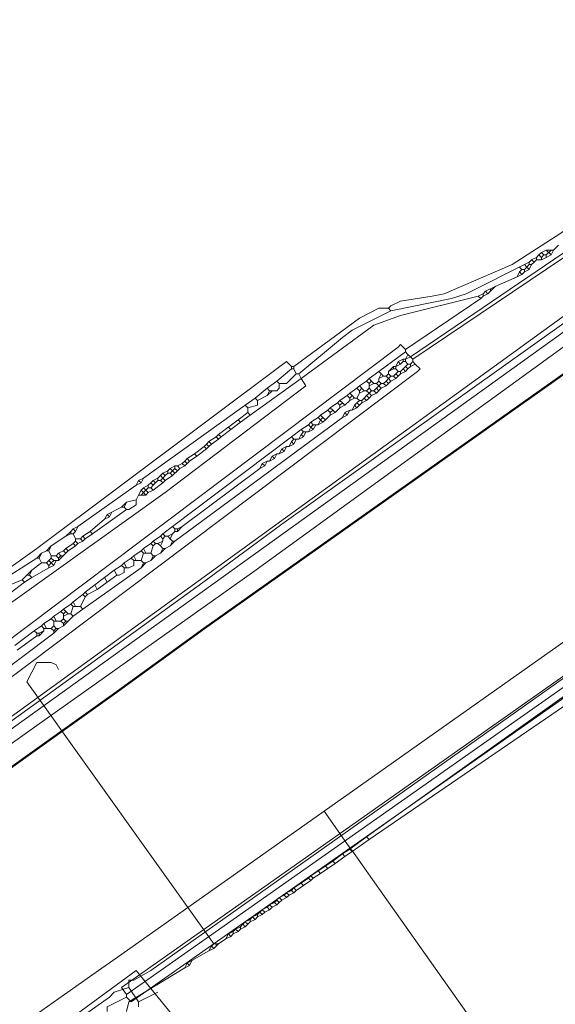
# Model space of a CAD drawing. Header units: metres. Extents: x 92810 to 93633, y 464687 to 465459.
# Tile 260 of 325: x 93330 to 93346, y 465272 to 465301. Entities that reach past the tile are written whole.
import ezdxf

# ---------------------------------------------------------------- set-up
doc = ezdxf.new("R2010")
doc.units = ezdxf.units.M
for name, color, linetype, lineweight, transparency in [('B-OI-KL-DATA_KPN-G', 90, 'SI_B_DATA_KPN', 18, 0.4), ('B-OI-KL-DATA_LIANDER-G', 90, 'SI_B_DATA_LIANDER', 18, 0.4), ('B-OI-KL-DATA_ZIGGO BV-G', 90, 'SI_B_DATA_ZIGGO', 18, 0.4), ('B-OI-KL-ET_HS_LIANDER-G', 10, 'SI_B_ET_HS_LIANDON', 18, 0.4), ('B-OI-KL-ET_LS_LIANDER-G', 190, 'SI_B_ET_LS_LIANDER', 18, 0.4), ('B-OI-KL-GAS_HD_LIANDER-G', 30, 'SI_B_GAS_HD_LIANDER', 18, 0.4), ('B-OI-KL-GAS_LD_LIANDER-G', 30, 'SI_B_GAS_LD_LIANDER', 18, 0.4), ('B-WE-KL-WATER-G', 170, 'KL-WATER-N', 18, 0.4)]:
    doc.layers.add(name, color=color, linetype=linetype, lineweight=lineweight, transparency=transparency)
doc.styles.get("Standard").update_dxf_attribs({"font": 'isocp.shx'})
doc.linetypes.add('KL-WATER-N', pattern='A,7,-0.5,[168,NLCS.SHX,S=0.75,R=0,X=0.75,Y=0],-2', length=9.5)
doc.linetypes.add('SI_B_DATA_KPN', pattern='A,5,-2,["KPN",Standard,S=1.5,R=0,X=-0.51,Y=-0.75],-8', length=15)
doc.linetypes.add('SI_B_DATA_LIANDER', pattern='A,5,-2,["LI-DATA",Standard,S=1.5,R=0,X=-0.51,Y=-0.75],-11', length=18)
doc.linetypes.add('SI_B_DATA_ZIGGO', pattern='A,5,-2,["ZIGGO",Standard,S=1.5,R=0,X=-0.51,Y=-0.75],-9', length=16)
doc.linetypes.add('SI_B_ET_HS_LIANDON', pattern='A,5,-2,["LI-HS",Standard,S=1.5,R=0,X=-0.51,Y=-0.75],-10', length=17)
doc.linetypes.add('SI_B_ET_LS_LIANDER', pattern='A,5,-2,["LI-LS",Standard,S=1.5,R=0,X=-0.51,Y=-0.75],-10', length=17)
doc.linetypes.add('SI_B_GAS_HD_LIANDER', pattern='A,5,-2,["LI-G-HD",Standard,S=1.5,R=0,X=-0.51,Y=-0.75],-11', length=18)
doc.linetypes.add('SI_B_GAS_LD_LIANDER', pattern='A,5,-2,["LI-G-LD",Standard,S=1.5,R=0,X=-0.51,Y=-0.75],-11', length=18)

msp = doc.modelspace()

# ---------------------------------------------------------------- linework, layer by layer
at = {"layer": 'B-OI-KL-DATA_KPN-G', "flags": 128}
for points in [[(93347.536, 465281.893), (93347.536, 465282.107), (93347.464, 465282.179), (93333.179, 465272.107), (93333.321, 465271.893)], [(93347.536, 465281.893), (93333.321, 465271.893)], [(93347.679, 465281.893), (93347.75, 465281.75), (93347.679, 465281.679), (93333.464, 465271.679), (93333.321, 465271.821)], [(93333.321, 465271.821), (93332.75, 465271.536), (93332.75, 465271.393)], [(93333.321, 465271.893), (93333.321, 465271.821)]]:
    msp.add_lwpolyline(points, dxfattribs=at)
at = {"layer": 'B-OI-KL-DATA_LIANDER-G', "flags": 128}
msp.add_lwpolyline([(93407.607, 465323.036), (93406.893, 465322.893), (93395.607, 465314.393), (93395.321, 465314.25), (93394.75, 465314.321), (93388.607, 465321.179), (93388.179, 465321.393), (93387.321, 465321.25), (93371.036, 465309.393), (93337.893, 465285.75), (93335.679, 465284.107), (93317.607, 465271.036), (93295.536, 465255.607), (93293.179, 465253.893), (93226.607, 465206.679), (93214.393, 465197.036), (93212.964, 465196.393), (93205.679, 465194.607), (93203.821, 465194.607), (93203.536, 465194.536), (93201.679, 465194.036), (93200.107, 465194.036), (93199.679, 465194.107), (93186.179, 465195.893), (93186.036, 465195.964), (93185.393, 465196.393), (93185.179, 465196.464), (93184.679, 465196.607), (93179.893, 465202.964), (93175.536, 465204.321), (93155.536, 465230.607), (93155.536, 465230.893), (93155.25, 465231.036), (93153.821, 465233.107), (93153.679, 465233.107), (93153.464, 465233.679), (93153.393, 465233.679), (93132.821, 465261.75), (93132.607, 465261.821), (93132.536, 465262.321), (93132.179, 465262.536), (93126.321, 465270.75), (93126.107, 465270.964), (93125.179, 465271.464), (93123.25, 465274.179), (93123.25, 465274.321), (93123.321, 465274.893), (93123.25, 465274.964), (93115.964, 465285.679)], dxfattribs=at)
at = {"layer": 'B-OI-KL-DATA_ZIGGO BV-G', "flags": 128}
msp.add_lwpolyline([(93335.525, 465263.558), (93338.832, 465266.194), (93333.609, 465272.599), (93318.03, 465261.189)], dxfattribs=at)
at = {"layer": 'B-OI-KL-ET_HS_LIANDER-G'}
for p, q in [((93345.821, 465293.821), (93345.679, 465293.679)), ((93344.179, 465292.75), (93343.893, 465292.607)), ((93344.179, 465292.75), (93343.964, 465292.536)), ((93341.321, 465290.25), (93341.179, 465290.107)), ((93340.464, 465289.893), (93340.464, 465289.75)), ((93340.821, 465289.893), (93340.679, 465289.75)), ((93340.821, 465289.75), (93340.679, 465289.607)), ((93336.607, 465288.821), (93336.036, 465288.393)), ((93334.821, 465287.321), (93334.679, 465287.179)), ((93333.179, 465286.25), (93332.75, 465286.036)), ((93331.536, 465284.893), (93331.321, 465284.679)), ((93330.536, 465284.393), (93330.25, 465284.107)), ((93331.464, 465283.107), (93331.464, 465282.964))]:
    msp.add_line(p, q, dxfattribs=at)
at = {"layer": 'B-OI-KL-ET_HS_LIANDER-G', "flags": 128}
for points in [[(93355.536, 465299.893), (93341.75, 465290.607)], [(93355.821, 465297.964), (93337.036, 465284.321), (93330.679, 465279.821), (93300.536, 465258.321), (93289.75, 465250.75), (93227.607, 465206.75), (93226.393, 465205.821), (93214.821, 465196.821), (93213.536, 465195.75), (93203.321, 465187.179), (93203.179, 465187.321), (93203.107, 465187.25), (93202.75, 465187.036)], [(93351.321, 465297.679), (93351.321, 465297.179), (93351.25, 465297.179), (93341.679, 465290.679)], [(93350.25, 465297.179), (93349.607, 465296.893), (93348.464, 465296.107), (93346.107, 465294.321), (93344.679, 465293.393), (93342.679, 465292.536), (93342.321, 465292.464), (93341.393, 465292.321), (93341.107, 465292.179), (93341.036, 465292.107)], [(93345.536, 465293.75), (93345.464, 465293.679)], [(93345.679, 465293.821), (93345.536, 465293.75)], [(93345.536, 465293.75), (93345.607, 465293.679)], [(93345.679, 465293.821), (93345.893, 465293.821)], [(93345.679, 465293.821), (93345.821, 465293.679)], [(93345.893, 465293.821), (93345.821, 465293.679)], [(93346.036, 465293.964), (93345.893, 465293.821)], [(93345.179, 465293.464), (93343.321, 465292.536), (93342.893, 465292.393), (93341.107, 465292.036)], [(93345.25, 465293.536), (93345.179, 465293.464)], [(93345.179, 465293.464), (93345.179, 465293.393)], [(93345.393, 465293.607), (93345.25, 465293.536)], [(93345.25, 465293.536), (93345.321, 465293.464)], [(93345.321, 465293.464), (93345.25, 465293.393)], [(93345.393, 465293.536), (93345.321, 465293.464)], [(93345.464, 465293.679), (93345.393, 465293.607)], [(93345.393, 465293.607), (93345.393, 465293.536)], [(93345.393, 465293.536), (93345.536, 465293.536)], [(93345.464, 465293.679), (93345.536, 465293.607)], [(93345.607, 465293.679), (93345.536, 465293.607)], [(93345.536, 465293.607), (93345.536, 465293.536)], [(93345.679, 465293.607), (93345.536, 465293.536)], [(93345.607, 465293.679), (93345.679, 465293.679)], [(93345.679, 465293.679), (93345.679, 465293.607)], [(93345.821, 465293.679), (93345.679, 465293.607)], [(93344.893, 465293.179), (93344.821, 465293.036)], [(93344.893, 465293.321), (93344.964, 465293.25)], [(93344.964, 465293.25), (93344.893, 465293.179)], [(93344.893, 465293.179), (93344.964, 465293.107)], [(93344.964, 465293.25), (93345.036, 465293.25)], [(93345.036, 465293.179), (93344.964, 465293.107)], [(93345.036, 465293.393), (93345.107, 465293.321)], [(93345.107, 465293.321), (93345.036, 465293.25)], [(93345.036, 465293.25), (93345.036, 465293.179)], [(93345.179, 465293.25), (93345.036, 465293.179)], [(93345.179, 465293.393), (93345.107, 465293.321)], [(93345.107, 465293.321), (93345.179, 465293.25)], [(93345.179, 465293.393), (93345.25, 465293.393)], [(93345.25, 465293.393), (93345.179, 465293.25)], [(93344.821, 465293.036), (93344.179, 465292.75)], [(93344.964, 465293.107), (93344.821, 465293.036)], [(93343.821, 465292.536), (93343.679, 465292.464)], [(93343.893, 465292.607), (93343.821, 465292.536)], [(93343.821, 465292.536), (93343.821, 465292.464)], [(93343.964, 465292.536), (93343.821, 465292.464)], [(93343.893, 465292.607), (93343.964, 465292.536)], [(93344.036, 465292.679), (93344.036, 465292.607)], [(93343.679, 465292.464), (93341.393, 465291.893), (93340.607, 465291.607), (93338.464, 465290.036)], [(93343.75, 465292.393), (93341.536, 465290.893)], [(93343.679, 465292.464), (93343.75, 465292.393)], [(93343.821, 465292.464), (93343.75, 465292.393)], [(93341.036, 465292.107), (93340.75, 465292.107), (93340.179, 465291.821), (93338.25, 465290.393)], [(93341.107, 465292.036), (93339.964, 465291.464), (93339.679, 465291.25), (93338.393, 465290.179)], [(93341.036, 465292.107), (93341.107, 465292.036)], [(93341.536, 465290.893), (93341.393, 465291.036), (93341.321, 465290.964), (93323.679, 465277.679), (93322.393, 465276.821), (93320.821, 465276.036), (93320.179, 465275.821), (93317.393, 465274.821)], [(93341.536, 465290.821), (93340.75, 465290.25)], [(93341.536, 465290.893), (93341.536, 465290.821)], [(93341.536, 465290.821), (93341.607, 465290.75)], [(93338.179, 465290.393), (93338.036, 465290.536), (93330.679, 465285.036), (93326.179, 465281.821), (93320.464, 465277.964), (93315.107, 465274.536), (93313.821, 465273.75), (93311.821, 465272.75), (93310.536, 465272.179), (93308.393, 465271.464), (93306.036, 465270.893), (93304.75, 465270.679), (93300.393, 465270.321), (93293.321, 465270.25), (93291.821, 465270.321), (93288.179, 465270.536), (93286.964, 465270.679), (93283.25, 465271.107), (93281.536, 465271.393), (93273.464, 465272.964)], [(93341.321, 465290.536), (93341.25, 465290.393)], [(93341.464, 465290.607), (93341.321, 465290.536)], [(93341.321, 465290.536), (93341.393, 465290.464)], [(93341.464, 465290.536), (93341.393, 465290.464)], [(93341.464, 465290.607), (93341.536, 465290.607)], [(93341.464, 465290.607), (93341.464, 465290.536)], [(93341.464, 465290.536), (93341.536, 465290.536)], [(93341.607, 465290.75), (93341.536, 465290.607)], [(93341.679, 465290.679), (93341.536, 465290.607)], [(93341.536, 465290.607), (93341.536, 465290.536)], [(93341.536, 465290.536), (93341.607, 465290.464)], [(93341.607, 465290.75), (93341.679, 465290.679)], [(93341.679, 465290.679), (93341.75, 465290.607)], [(93341.75, 465290.536), (93341.679, 465290.464)], [(93341.75, 465290.607), (93341.75, 465290.536)], [(93341.75, 465290.536), (93341.821, 465290.464)], [(93341.821, 465290.464), (93341.964, 465290.321), (93341.893, 465290.25), (93323.679, 465276.536), (93323.179, 465276.25), (93321.893, 465275.536), (93321.179, 465275.25), (93317.75, 465273.964), (93314.607, 465272.607), (93311.821, 465271.25), (93309.75, 465270.107), (93307.25, 465268.607), (93305.821, 465267.893), (93303.036, 465266.536), (93302.25, 465266.25), (93299.536, 465265.464)], [(93338.179, 465290.321), (93337.75, 465289.964)], [(93338.179, 465290.393), (93338.25, 465290.393)], [(93338.179, 465290.393), (93338.179, 465290.321)], [(93338.179, 465290.321), (93338.25, 465290.321)], [(93338.25, 465290.393), (93338.25, 465290.321)], [(93338.25, 465290.321), (93338.321, 465290.179)], [(93340.75, 465290.25), (93340.464, 465290.036)], [(93340.75, 465290.25), (93340.821, 465290.179)], [(93341.179, 465290.393), (93341.036, 465290.25)], [(93341.179, 465290.321), (93341.036, 465290.25)], [(93341.036, 465290.25), (93341.036, 465290.179)], [(93341.179, 465290.393), (93341.25, 465290.393)], [(93341.179, 465290.393), (93341.179, 465290.321)], [(93341.179, 465290.321), (93341.25, 465290.321)], [(93341.393, 465290.464), (93341.25, 465290.393)], [(93341.25, 465290.393), (93341.25, 465290.321)], [(93341.25, 465290.321), (93341.321, 465290.25)], [(93341.321, 465290.25), (93341.393, 465290.25)], [(93341.464, 465290.321), (93341.393, 465290.25)], [(93341.393, 465290.25), (93341.393, 465290.179)], [(93341.536, 465290.25), (93341.393, 465290.179)], [(93341.536, 465290.393), (93341.464, 465290.321)], [(93341.464, 465290.321), (93341.536, 465290.25)], [(93341.607, 465290.464), (93341.536, 465290.393)], [(93341.536, 465290.393), (93341.607, 465290.321)], [(93341.607, 465290.321), (93341.536, 465290.25)], [(93341.607, 465290.464), (93341.679, 465290.464)], [(93341.679, 465290.393), (93341.607, 465290.321)], [(93341.679, 465290.464), (93341.679, 465290.393)], [(93341.821, 465290.464), (93341.679, 465290.393)], [(93338.464, 465290.036), (93338.607, 465289.821), (93334.464, 465286.679), (93328.964, 465282.75), (93323.536, 465278.964), (93318.964, 465275.964), (93317.393, 465274.893)], [(93338.464, 465290.036), (93336.964, 465288.964)], [(93337.75, 465289.964), (93337.464, 465289.75)], [(93337.75, 465289.964), (93337.821, 465289.893)], [(93338.321, 465290.179), (93338.036, 465289.893), (93337.821, 465289.893)], [(93338.321, 465290.179), (93338.393, 465290.179)], [(93338.393, 465290.179), (93338.464, 465290.036)], [(93340.393, 465289.964), (93340.179, 465289.821)], [(93340.464, 465290.036), (93340.393, 465289.964)], [(93340.393, 465289.964), (93340.464, 465289.893)], [(93340.464, 465290.036), (93340.536, 465289.964)], [(93340.536, 465289.964), (93340.464, 465289.893)], [(93340.536, 465289.964), (93340.607, 465289.893)], [(93340.75, 465289.964), (93340.679, 465289.893)], [(93340.821, 465290.179), (93340.75, 465290.036)], [(93340.893, 465290.107), (93340.75, 465290.036)], [(93340.75, 465290.036), (93340.75, 465289.964)], [(93340.75, 465289.964), (93340.821, 465289.893)], [(93340.821, 465290.179), (93340.893, 465290.107)], [(93340.893, 465290.107), (93340.964, 465290.107)], [(93340.964, 465289.964), (93340.893, 465289.893)], [(93341.036, 465290.179), (93340.964, 465290.107)], [(93340.964, 465290.107), (93341.036, 465290.036)], [(93341.036, 465290.036), (93340.964, 465289.964)], [(93340.964, 465289.964), (93341.036, 465289.893)], [(93341.036, 465290.179), (93341.107, 465290.107)], [(93341.107, 465290.107), (93341.036, 465290.036)], [(93341.036, 465290.036), (93341.107, 465289.964)], [(93341.107, 465289.964), (93341.036, 465289.893)], [(93341.107, 465290.107), (93341.179, 465290.107)], [(93341.25, 465290.036), (93341.107, 465289.964)], [(93341.179, 465290.107), (93341.25, 465290.036)], [(93341.25, 465290.179), (93341.321, 465290.107)], [(93341.321, 465290.107), (93341.25, 465290.036)], [(93341.393, 465290.179), (93341.321, 465290.107)], [(93337.464, 465289.75), (93337.107, 465289.464)], [(93337.464, 465289.75), (93337.536, 465289.679)], [(93337.536, 465289.679), (93337.464, 465289.536)], [(93337.607, 465289.679), (93337.464, 465289.536)], [(93337.536, 465289.679), (93337.75, 465289.679)], [(93337.821, 465289.893), (93337.821, 465289.75), (93337.75, 465289.679)], [(93340.107, 465289.75), (93339.893, 465289.607)], [(93340.179, 465289.821), (93340.107, 465289.75)], [(93340.107, 465289.75), (93340.179, 465289.679)], [(93340.179, 465289.821), (93340.321, 465289.679)], [(93340.25, 465289.75), (93340.179, 465289.679)], [(93340.179, 465289.679), (93340.179, 465289.607)], [(93340.321, 465289.679), (93340.179, 465289.607)], [(93340.321, 465289.679), (93340.393, 465289.679)], [(93340.464, 465289.75), (93340.393, 465289.679)], [(93340.393, 465289.679), (93340.464, 465289.607)], [(93340.607, 465289.893), (93340.464, 465289.821)], [(93340.464, 465289.75), (93340.536, 465289.679)], [(93340.536, 465289.679), (93340.464, 465289.607)], [(93340.536, 465289.679), (93340.607, 465289.679)], [(93340.607, 465289.893), (93340.679, 465289.893)], [(93340.679, 465289.75), (93340.607, 465289.679)], [(93340.607, 465289.679), (93340.679, 465289.607)], [(93340.679, 465289.893), (93340.821, 465289.75)], [(93340.679, 465289.75), (93340.75, 465289.679)], [(93340.821, 465289.893), (93340.893, 465289.893)], [(93340.964, 465289.821), (93340.821, 465289.75)], [(93340.893, 465289.893), (93340.964, 465289.821)], [(93341.036, 465289.893), (93340.964, 465289.821)], [(93337.107, 465289.464), (93336.821, 465289.25)], [(93337.179, 465289.393), (93337.179, 465289.25), (93336.893, 465289.179)], [(93337.107, 465289.464), (93337.179, 465289.393)], [(93337.464, 465289.536), (93337.179, 465289.393)], [(93339.607, 465289.393), (93339.536, 465289.321)], [(93339.821, 465289.536), (93339.607, 465289.393)], [(93339.607, 465289.393), (93339.679, 465289.321)], [(93339.893, 465289.393), (93339.75, 465289.25)], [(93339.893, 465289.607), (93339.821, 465289.536)], [(93339.821, 465289.536), (93339.893, 465289.464)], [(93339.893, 465289.607), (93339.964, 465289.536)], [(93339.964, 465289.536), (93339.893, 465289.464)], [(93339.893, 465289.464), (93339.893, 465289.393)], [(93340.036, 465289.464), (93339.893, 465289.393)], [(93339.964, 465289.536), (93340.036, 465289.464)], [(93340.036, 465289.464), (93340.107, 465289.464)], [(93340.179, 465289.607), (93340.107, 465289.464)], [(93340.107, 465289.464), (93340.179, 465289.393)], [(93340.179, 465289.393), (93340.107, 465289.321)], [(93340.179, 465289.393), (93340.25, 465289.393)], [(93340.321, 465289.464), (93340.25, 465289.393)], [(93340.25, 465289.393), (93340.25, 465289.321)], [(93340.393, 465289.393), (93340.25, 465289.321)], [(93340.393, 465289.536), (93340.321, 465289.464)], [(93340.321, 465289.464), (93340.393, 465289.393)], [(93340.464, 465289.607), (93340.393, 465289.536)], [(93340.393, 465289.536), (93340.464, 465289.464)], [(93340.464, 465289.464), (93340.393, 465289.393)], [(93340.464, 465289.607), (93340.536, 465289.536)], [(93340.536, 465289.536), (93340.464, 465289.464)], [(93340.679, 465289.607), (93340.536, 465289.536)], [(93336.821, 465289.25), (93333.821, 465287.107)], [(93336.821, 465289.25), (93336.893, 465289.179)], [(93336.893, 465289.179), (93336.893, 465289.036)], [(93339.25, 465289.107), (93339.036, 465288.964)], [(93339.321, 465289.179), (93339.25, 465289.107)], [(93339.25, 465289.107), (93339.321, 465289.036)], [(93339.536, 465289.321), (93339.321, 465289.179)], [(93339.321, 465289.179), (93339.393, 465289.107)], [(93339.393, 465289.107), (93339.321, 465289.036)], [(93339.393, 465289.107), (93339.464, 465289.036)], [(93339.607, 465289.179), (93339.464, 465289.036)], [(93339.536, 465289.321), (93339.607, 465289.25)], [(93339.679, 465289.321), (93339.607, 465289.25)], [(93339.607, 465289.25), (93339.607, 465289.179)], [(93339.75, 465289.25), (93339.607, 465289.179)], [(93339.679, 465289.321), (93339.75, 465289.25)], [(93339.893, 465289.107), (93339.75, 465289.036)], [(93339.893, 465289.107), (93339.821, 465288.964)], [(93339.893, 465289.107), (93339.964, 465289.107)], [(93340.036, 465289.25), (93339.964, 465289.107)], [(93340.107, 465289.179), (93339.964, 465289.107)], [(93340.107, 465289.321), (93340.036, 465289.25)], [(93340.036, 465289.25), (93340.107, 465289.179)], [(93340.107, 465289.321), (93340.179, 465289.25)], [(93340.179, 465289.25), (93340.107, 465289.179)], [(93340.25, 465289.321), (93340.179, 465289.25)], [(93339.679, 465288.893), (93334.75, 465285.25)], [(93336.893, 465289.036), (93336.607, 465288.821)], [(93336.607, 465288.821), (93336.679, 465288.75)], [(93336.964, 465288.964), (93336.679, 465288.75)], [(93336.893, 465289.036), (93336.964, 465288.964)], [(93338.964, 465288.893), (93338.75, 465288.75)], [(93339.036, 465288.964), (93338.964, 465288.893)], [(93338.964, 465288.893), (93339.036, 465288.821)], [(93339.036, 465288.821), (93338.964, 465288.679)], [(93339.036, 465288.964), (93339.107, 465288.893)], [(93339.107, 465288.893), (93339.036, 465288.821)], [(93339.036, 465288.821), (93339.107, 465288.75)], [(93339.107, 465288.893), (93339.179, 465288.821)], [(93339.179, 465288.821), (93339.107, 465288.75)], [(93339.321, 465288.964), (93339.179, 465288.821)], [(93339.321, 465289.036), (93339.321, 465288.964)], [(93339.464, 465289.036), (93339.321, 465288.964)], [(93339.75, 465289.036), (93339.679, 465288.893)], [(93339.821, 465288.964), (93339.679, 465288.893)], [(93339.75, 465289.036), (93339.821, 465288.964)], [(93336.393, 465288.536), (93336.107, 465288.321)], [(93336.321, 465288.607), (93336.393, 465288.536)], [(93336.679, 465288.75), (93336.393, 465288.536)], [(93338.464, 465288.536), (93338.179, 465288.321)], [(93338.679, 465288.679), (93338.464, 465288.536)], [(93338.464, 465288.536), (93338.536, 465288.464)], [(93338.75, 465288.75), (93338.679, 465288.679)], [(93338.679, 465288.679), (93338.821, 465288.536)], [(93338.75, 465288.607), (93338.679, 465288.464)], [(93338.821, 465288.536), (93338.679, 465288.464)], [(93338.75, 465288.75), (93338.821, 465288.679)], [(93338.821, 465288.679), (93338.75, 465288.607)], [(93338.821, 465288.679), (93338.964, 465288.679)], [(93338.893, 465288.679), (93338.821, 465288.536)], [(93339.107, 465288.75), (93338.964, 465288.679)], [(93338.179, 465288.321), (93334.679, 465285.679)], [(93335.964, 465288.321), (93335.75, 465288.179)], [(93336.036, 465288.25), (93335.821, 465288.107)], [(93336.036, 465288.393), (93335.964, 465288.321)], [(93335.964, 465288.321), (93336.036, 465288.25)], [(93336.036, 465288.393), (93336.107, 465288.321)], [(93336.107, 465288.321), (93336.036, 465288.25)], [(93338.179, 465288.321), (93338.25, 465288.25)], [(93338.25, 465288.25), (93338.179, 465288.179)], [(93338.25, 465288.25), (93338.393, 465288.25)], [(93338.321, 465288.25), (93338.25, 465288.107)], [(93338.464, 465288.393), (93338.393, 465288.25)], [(93338.536, 465288.321), (93338.393, 465288.25)], [(93338.536, 465288.464), (93338.464, 465288.393)], [(93338.464, 465288.393), (93338.536, 465288.321)], [(93338.536, 465288.464), (93338.679, 465288.464)], [(93338.607, 465288.464), (93338.536, 465288.321)], [(93335.607, 465288.036), (93335.321, 465287.821)], [(93335.679, 465287.964), (93335.393, 465287.75)], [(93335.679, 465288.107), (93335.607, 465288.036)], [(93335.607, 465288.036), (93335.679, 465287.964)], [(93335.75, 465288.179), (93335.679, 465288.107)], [(93335.679, 465288.107), (93335.75, 465288.036)], [(93335.75, 465288.036), (93335.679, 465287.964)], [(93335.75, 465288.179), (93335.821, 465288.107)], [(93335.821, 465288.107), (93335.75, 465288.036)], [(93337.893, 465287.964), (93337.821, 465287.821)], [(93337.964, 465287.893), (93337.821, 465287.821)], [(93338.036, 465288.036), (93337.893, 465287.964)], [(93337.893, 465287.964), (93337.964, 465287.893)], [(93338.036, 465288.036), (93337.964, 465287.893)], [(93338.036, 465288.036), (93338.107, 465288.036)], [(93338.179, 465288.179), (93338.107, 465288.036)], [(93338.25, 465288.107), (93338.107, 465288.036)], [(93338.179, 465288.179), (93338.25, 465288.107)], [(93335.036, 465287.607), (93334.964, 465287.536)], [(93335.107, 465287.679), (93335.036, 465287.607)], [(93335.036, 465287.607), (93335.107, 465287.536)], [(93335.321, 465287.821), (93335.107, 465287.679)], [(93335.107, 465287.679), (93335.179, 465287.607)], [(93335.179, 465287.607), (93335.107, 465287.536)], [(93335.393, 465287.75), (93335.179, 465287.607)], [(93335.321, 465287.821), (93335.393, 465287.75)], [(93337.464, 465287.607), (93337.321, 465287.536)], [(93337.464, 465287.607), (93337.393, 465287.464)], [(93337.464, 465287.607), (93337.536, 465287.607)], [(93337.607, 465287.75), (93337.536, 465287.607)], [(93337.679, 465287.679), (93337.536, 465287.607)], [(93337.75, 465287.821), (93337.607, 465287.75)], [(93337.607, 465287.75), (93337.679, 465287.679)], [(93337.75, 465287.821), (93337.679, 465287.679)], [(93337.75, 465287.821), (93337.821, 465287.821)], [(93334.536, 465287.321), (93334.393, 465287.25)], [(93334.607, 465287.393), (93334.536, 465287.321)], [(93334.536, 465287.321), (93334.536, 465287.25)], [(93334.75, 465287.464), (93334.607, 465287.393)], [(93334.607, 465287.393), (93334.679, 465287.321)], [(93334.679, 465287.321), (93334.607, 465287.25)], [(93334.75, 465287.393), (93334.679, 465287.321)], [(93334.679, 465287.321), (93334.75, 465287.25)], [(93334.75, 465287.464), (93334.821, 465287.464)], [(93334.75, 465287.464), (93334.75, 465287.393)], [(93334.75, 465287.393), (93334.821, 465287.321)], [(93334.964, 465287.536), (93334.821, 465287.464)], [(93334.821, 465287.464), (93334.893, 465287.393)], [(93334.893, 465287.393), (93334.821, 465287.321)], [(93335.036, 465287.464), (93334.893, 465287.393)], [(93334.964, 465287.536), (93335.036, 465287.464)], [(93337.25, 465287.393), (93334.964, 465285.679)], [(93335.107, 465287.536), (93335.036, 465287.464)], [(93337.321, 465287.536), (93337.25, 465287.393)], [(93337.393, 465287.464), (93337.25, 465287.393)], [(93337.321, 465287.536), (93337.393, 465287.464)], [(93333.679, 465287.036), (93333.607, 465286.893)], [(93333.821, 465287.107), (93333.679, 465287.036)], [(93333.679, 465287.036), (93333.75, 465286.964)], [(93333.821, 465287.107), (93333.75, 465286.964)], [(93334.107, 465287.036), (93334.036, 465286.964)], [(93334.25, 465287.107), (93334.107, 465287.036)], [(93334.107, 465287.036), (93334.179, 465286.964)], [(93334.25, 465287.036), (93334.179, 465286.964)], [(93334.321, 465287.179), (93334.25, 465287.107)], [(93334.25, 465287.107), (93334.25, 465287.036)], [(93334.25, 465287.036), (93334.321, 465287.036)], [(93334.393, 465287.25), (93334.321, 465287.179)], [(93334.321, 465287.179), (93334.393, 465287.107)], [(93334.393, 465287.107), (93334.321, 465287.036)], [(93334.321, 465287.036), (93334.393, 465286.964)], [(93334.393, 465287.25), (93334.464, 465287.179)], [(93334.464, 465287.179), (93334.393, 465287.107)], [(93334.393, 465287.107), (93334.464, 465287.036)], [(93334.464, 465287.036), (93334.393, 465286.964)], [(93334.536, 465287.25), (93334.464, 465287.179)], [(93334.679, 465287.179), (93334.464, 465287.036)], [(93334.536, 465287.25), (93334.607, 465287.25)], [(93334.607, 465287.25), (93334.679, 465287.179)], [(93333.607, 465286.893), (93331.893, 465285.679)], [(93333.75, 465286.964), (93333.607, 465286.893)], [(93333.75, 465286.75), (93333.679, 465286.607)], [(93333.821, 465286.821), (93333.75, 465286.75)], [(93333.75, 465286.75), (93333.821, 465286.679)], [(93333.964, 465286.893), (93333.821, 465286.821)], [(93333.821, 465286.821), (93333.893, 465286.75)], [(93333.893, 465286.75), (93333.821, 465286.679)], [(93333.964, 465286.821), (93333.893, 465286.75)], [(93333.893, 465286.75), (93333.964, 465286.679)], [(93334.036, 465286.964), (93333.964, 465286.893)], [(93333.964, 465286.893), (93333.964, 465286.821)], [(93333.964, 465286.821), (93334.036, 465286.821)], [(93334.107, 465286.75), (93333.964, 465286.679)], [(93334.036, 465286.964), (93334.107, 465286.893)], [(93334.107, 465286.893), (93334.036, 465286.821)], [(93334.036, 465286.821), (93334.107, 465286.75)], [(93334.179, 465286.964), (93334.107, 465286.893)], [(93334.393, 465286.964), (93334.107, 465286.75)], [(93333.607, 465286.464), (93333.607, 465286.321), (93333.393, 465286.179), (93333.321, 465286.179)], [(93333.607, 465286.464), (93333.321, 465286.393)], [(93333.679, 465286.607), (93333.607, 465286.464)], [(93333.679, 465286.607), (93333.893, 465286.607)], [(93333.821, 465286.679), (93333.75, 465286.607)], [(93333.821, 465286.679), (93333.893, 465286.607)], [(93333.964, 465286.679), (93333.893, 465286.607)], [(93333.321, 465286.179), (93332.321, 465285.464)], [(93333.321, 465286.393), (93333.179, 465286.25)], [(93333.179, 465286.25), (93333.25, 465286.25)], [(93333.321, 465286.393), (93333.25, 465286.25)], [(93333.25, 465286.25), (93333.321, 465286.179)], [(93332.679, 465285.893), (93332.25, 465285.536)], [(93332.75, 465286.036), (93332.679, 465285.893)], [(93332.821, 465285.964), (93332.679, 465285.893)], [(93332.75, 465286.036), (93332.821, 465285.964)], [(93332.893, 465286.107), (93332.821, 465285.964)], [(93331.75, 465285.607), (93331.679, 465285.536)], [(93331.893, 465285.679), (93331.75, 465285.607)], [(93331.75, 465285.607), (93331.821, 465285.536)], [(93331.893, 465285.679), (93331.821, 465285.536)], [(93334.679, 465285.679), (93334.393, 465285.464)], [(93334.679, 465285.679), (93334.75, 465285.607)], [(93334.75, 465285.607), (93334.821, 465285.607)], [(93334.75, 465285.607), (93334.75, 465285.536)], [(93334.964, 465285.679), (93334.821, 465285.536)], [(93334.964, 465285.679), (93334.821, 465285.607)], [(93334.821, 465285.607), (93334.821, 465285.536)], [(93331.536, 465285.393), (93331.107, 465285.107)], [(93331.679, 465285.536), (93331.536, 465285.393)], [(93331.679, 465285.464), (93331.536, 465285.393)], [(93331.679, 465285.536), (93331.679, 465285.464)], [(93331.679, 465285.464), (93331.75, 465285.464)], [(93331.821, 465285.536), (93331.75, 465285.464)], [(93331.75, 465285.464), (93331.821, 465285.321)], [(93331.821, 465285.321), (93331.964, 465285.321)], [(93331.821, 465285.321), (93331.821, 465285.25)], [(93332.036, 465285.393), (93331.964, 465285.321)], [(93331.964, 465285.321), (93332.036, 465285.25)], [(93332.25, 465285.536), (93332.036, 465285.393)], [(93332.036, 465285.393), (93332.107, 465285.321)], [(93332.107, 465285.321), (93332.036, 465285.25)], [(93332.321, 465285.464), (93332.107, 465285.321)], [(93332.25, 465285.536), (93332.321, 465285.464)], [(93334.321, 465285.393), (93334.107, 465285.25)], [(93334.393, 465285.464), (93334.321, 465285.393)], [(93334.321, 465285.393), (93334.393, 465285.321)], [(93334.393, 465285.464), (93334.464, 465285.393)], [(93334.464, 465285.393), (93334.393, 465285.321)], [(93334.393, 465285.321), (93334.393, 465285.25)], [(93334.464, 465285.393), (93334.536, 465285.393)], [(93334.679, 465285.464), (93334.536, 465285.393)], [(93334.536, 465285.393), (93334.607, 465285.321)], [(93334.679, 465285.464), (93334.607, 465285.321)], [(93334.607, 465285.321), (93334.679, 465285.25)], [(93334.75, 465285.536), (93334.679, 465285.464)], [(93334.75, 465285.536), (93334.821, 465285.536)], [(93331.107, 465285.107), (93330.964, 465284.964)], [(93331.107, 465285.107), (93331.036, 465284.964)], [(93331.536, 465285.036), (93331.464, 465284.964)], [(93331.75, 465285.179), (93331.536, 465285.036)], [(93331.536, 465285.036), (93331.607, 465284.964)], [(93331.821, 465285.107), (93331.607, 465284.964)], [(93331.821, 465285.25), (93331.75, 465285.179)], [(93331.75, 465285.179), (93331.821, 465285.107)], [(93331.821, 465285.25), (93331.893, 465285.179)], [(93331.893, 465285.179), (93331.821, 465285.107)], [(93332.036, 465285.25), (93331.893, 465285.179)], [(93333.821, 465285.036), (93333.75, 465284.964)], [(93334.036, 465285.179), (93333.821, 465285.036)], [(93333.821, 465285.036), (93333.893, 465284.893)], [(93334.107, 465285.25), (93334.036, 465285.179)], [(93334.036, 465285.179), (93334.107, 465285.107)], [(93334.107, 465285.107), (93334.036, 465284.893)], [(93334.107, 465285.25), (93334.179, 465285.179)], [(93334.179, 465285.179), (93334.107, 465285.107)], [(93334.179, 465285.179), (93334.25, 465285.179)], [(93334.393, 465285.25), (93334.25, 465285.179)], [(93334.25, 465285.179), (93334.321, 465285.107)], [(93334.393, 465285.25), (93334.321, 465285.107)], [(93334.321, 465285.107), (93334.393, 465285.036)], [(93334.393, 465285.036), (93334.321, 465284.893)], [(93334.464, 465285.036), (93334.321, 465284.893)], [(93334.393, 465285.036), (93334.464, 465285.036)], [(93334.607, 465285.107), (93334.464, 465285.036)], [(93334.679, 465285.25), (93334.607, 465285.107)], [(93334.75, 465285.25), (93334.607, 465285.107)], [(93334.679, 465285.25), (93334.75, 465285.25)], [(93330.679, 465284.75), (93329.893, 465284.25)], [(93330.821, 465284.893), (93330.679, 465284.75)], [(93330.679, 465284.75), (93330.75, 465284.75)], [(93330.821, 465284.893), (93330.75, 465284.75)], [(93330.75, 465284.75), (93330.821, 465284.607)], [(93330.964, 465284.964), (93330.821, 465284.893)], [(93330.964, 465284.964), (93331.036, 465284.964)], [(93331.036, 465284.964), (93331.107, 465284.821)], [(93331.107, 465284.75), (93331.036, 465284.679)], [(93331.107, 465284.821), (93331.25, 465284.821)], [(93331.107, 465284.821), (93331.107, 465284.75)], [(93331.107, 465284.75), (93331.179, 465284.679)], [(93331.321, 465284.893), (93331.25, 465284.821)], [(93331.25, 465284.821), (93331.321, 465284.75)], [(93331.464, 465284.964), (93331.321, 465284.893)], [(93331.321, 465284.893), (93331.393, 465284.821)], [(93331.393, 465284.821), (93331.321, 465284.75)], [(93331.321, 465284.75), (93331.321, 465284.679)], [(93331.393, 465284.821), (93331.464, 465284.821)], [(93331.464, 465284.964), (93331.536, 465284.893)], [(93331.607, 465284.964), (93331.536, 465284.893)], [(93333.464, 465284.75), (93333.25, 465284.607)], [(93333.536, 465284.821), (93333.464, 465284.75)], [(93333.464, 465284.75), (93333.536, 465284.679)], [(93333.75, 465284.964), (93333.536, 465284.821)], [(93333.536, 465284.821), (93333.607, 465284.679)], [(93333.75, 465284.964), (93333.821, 465284.893)], [(93333.821, 465284.893), (93333.75, 465284.679)], [(93333.821, 465284.893), (93334.036, 465284.893)], [(93334.036, 465284.893), (93334.107, 465284.821)], [(93334.107, 465284.821), (93334.036, 465284.679)], [(93334.179, 465284.821), (93334.036, 465284.679)], [(93334.107, 465284.821), (93334.179, 465284.821)], [(93334.321, 465284.893), (93334.179, 465284.821)], [(93330.821, 465284.607), (93330.536, 465284.393)], [(93331.036, 465284.464), (93330.536, 465284.179)], [(93330.821, 465284.607), (93330.964, 465284.607)], [(93331.036, 465284.679), (93330.964, 465284.607)], [(93330.964, 465284.607), (93331.036, 465284.536)], [(93331.036, 465284.679), (93331.107, 465284.607)], [(93331.107, 465284.607), (93331.036, 465284.536)], [(93331.036, 465284.536), (93331.036, 465284.464)], [(93331.179, 465284.536), (93331.036, 465284.464)], [(93331.179, 465284.679), (93331.107, 465284.607)], [(93331.107, 465284.607), (93331.179, 465284.536)], [(93331.179, 465284.679), (93331.321, 465284.679)], [(93331.25, 465284.679), (93331.179, 465284.536)], [(93333.75, 465284.464), (93332.036, 465283.25)], [(93333.179, 465284.536), (93332.964, 465284.393)], [(93333.25, 465284.464), (93333.25, 465284.321), (93333.107, 465284.25), (93333.036, 465284.25)], [(93333.25, 465284.607), (93333.179, 465284.536)], [(93333.179, 465284.536), (93333.25, 465284.464)], [(93333.25, 465284.607), (93333.321, 465284.464)], [(93333.25, 465284.464), (93333.393, 465284.464)], [(93333.536, 465284.679), (93333.536, 465284.536), (93333.393, 465284.464)], [(93333.536, 465284.679), (93333.75, 465284.679)], [(93333.75, 465284.679), (93333.821, 465284.607)], [(93333.821, 465284.607), (93333.75, 465284.464)], [(93333.893, 465284.607), (93333.75, 465284.464)], [(93333.821, 465284.607), (93333.893, 465284.607)], [(93334.036, 465284.679), (93333.893, 465284.607)], [(93330.536, 465284.179), (93330.321, 465284.036)], [(93330.393, 465284.25), (93330.464, 465284.25)], [(93330.536, 465284.393), (93330.464, 465284.25)], [(93330.464, 465284.25), (93330.536, 465284.179)], [(93332.679, 465284.179), (93332.393, 465283.964)], [(93332.964, 465284.393), (93332.679, 465284.179)], [(93332.679, 465284.179), (93332.75, 465284.036)], [(93333.036, 465284.25), (93332.75, 465284.036)], [(93332.964, 465284.393), (93333.036, 465284.25)], [(93330.321, 465284.036), (93329.464, 465283.393)], [(93330.25, 465284.107), (93329.893, 465283.964)], [(93330.25, 465284.107), (93330.321, 465284.036)], [(93332.393, 465283.964), (93332.107, 465283.75)], [(93332.393, 465283.964), (93332.464, 465283.821)], [(93332.75, 465284.036), (93332.464, 465283.821)], [(93332.036, 465283.679), (93331.75, 465283.464)], [(93332.107, 465283.607), (93331.964, 465283.321)], [(93332.107, 465283.75), (93332.036, 465283.679)], [(93332.036, 465283.679), (93332.107, 465283.607)], [(93332.107, 465283.75), (93332.179, 465283.679)], [(93332.179, 465283.679), (93332.107, 465283.607)], [(93332.464, 465283.821), (93332.179, 465283.679)], [(93331.464, 465283.25), (93331.393, 465283.179)], [(93331.679, 465283.393), (93331.464, 465283.25)], [(93331.464, 465283.25), (93331.536, 465283.179)], [(93331.75, 465283.464), (93331.679, 465283.393)], [(93331.679, 465283.393), (93331.75, 465283.321)], [(93331.75, 465283.321), (93331.679, 465283.107)], [(93331.75, 465283.464), (93331.821, 465283.321)], [(93331.75, 465283.321), (93331.964, 465283.321)], [(93332.036, 465283.25), (93331.75, 465283.036)], [(93331.964, 465283.321), (93332.036, 465283.25)], [(93331.107, 465282.964), (93330.893, 465282.821)], [(93331.179, 465283.036), (93331.107, 465282.964)], [(93331.107, 465282.964), (93331.179, 465282.893)], [(93331.393, 465283.179), (93331.179, 465283.036)], [(93331.179, 465283.036), (93331.25, 465282.893)], [(93331.393, 465283.179), (93331.464, 465283.107)], [(93331.464, 465282.964), (93331.393, 465282.893)], [(93331.536, 465283.179), (93331.464, 465283.107)], [(93331.607, 465283.107), (93331.464, 465283.036)], [(93331.464, 465282.964), (93331.536, 465282.893)], [(93331.536, 465283.179), (93331.607, 465283.107)], [(93331.607, 465283.107), (93331.679, 465283.107)], [(93331.75, 465283.036), (93331.607, 465282.893)], [(93331.679, 465283.107), (93331.75, 465283.036)], [(93330.821, 465282.75), (93330.607, 465282.607)], [(93330.893, 465282.821), (93330.821, 465282.75)], [(93330.821, 465282.75), (93330.893, 465282.679)], [(93330.893, 465282.821), (93330.964, 465282.679)], [(93330.893, 465282.679), (93331.107, 465282.679)], [(93330.893, 465282.679), (93330.893, 465282.607)], [(93331.179, 465282.75), (93331.107, 465282.679)], [(93331.107, 465282.679), (93331.179, 465282.607)], [(93331.179, 465282.893), (93331.393, 465282.893)], [(93331.179, 465282.893), (93331.179, 465282.75)], [(93331.179, 465282.75), (93331.25, 465282.679)], [(93331.25, 465282.679), (93331.179, 465282.607)], [(93331.321, 465282.679), (93331.179, 465282.536)], [(93331.25, 465282.679), (93331.321, 465282.679)], [(93331.464, 465282.75), (93331.321, 465282.679)], [(93331.393, 465282.893), (93331.464, 465282.821)], [(93331.536, 465282.893), (93331.464, 465282.821)], [(93331.607, 465282.893), (93331.464, 465282.75)], [(93331.464, 465282.821), (93331.464, 465282.75)], [(93331.536, 465282.893), (93331.607, 465282.893)], [(93331.179, 465282.536), (93323.679, 465276.893)], [(93330.607, 465282.607), (93330.036, 465282.179)], [(93330.679, 465282.464), (93330.107, 465282.036)], [(93330.607, 465282.607), (93330.679, 465282.536)], [(93330.679, 465282.536), (93330.75, 465282.536)], [(93330.679, 465282.536), (93330.679, 465282.464)], [(93330.679, 465282.464), (93330.75, 465282.464)], [(93330.893, 465282.607), (93330.75, 465282.464)], [(93330.893, 465282.607), (93330.75, 465282.536)], [(93330.75, 465282.536), (93330.75, 465282.464)], [(93331.179, 465282.607), (93331.179, 465282.536)]]:
    msp.add_lwpolyline(points, dxfattribs=at)
msp.add_lwpolyline([(93180.821, 465201.393), (93185.107, 465195.679), (93185.679, 465195.393), (93195.964, 465194.107), (93200.464, 465193.393), (93202.036, 465193.536), (93213.179, 465196.25), (93214.75, 465197.107), (93226.893, 465206.607), (93281.179, 465244.964), (93287.75, 465249.821), (93319.75, 465272.393), (93350.536, 465294.536), (93350.536, 465294.893), (93350.25, 465294.893), (93350.25, 465294.821), (93318.536, 465271.821), (93315.75, 465269.893), (93302.893, 465261.036), (93298.179, 465257.679), (93281.393, 465245.607), (93276.464, 465242.179), (93262.679, 465232.607), (93257.893, 465229.179), (93227.25, 465207.25), (93225.464, 465205.893), (93214.821, 465197.679), (93213.75, 465196.964), (93212.893, 465196.607), (93211.75, 465196.321), (93202.036, 465193.964), (93200.75, 465193.821), (93200.179, 465193.893), (93186.25, 465195.679), (93185.821, 465195.821), (93185.393, 465196.036), (93185.179, 465196.321), (93181.179, 465201.607), (93181.107, 465201.607)], close=True, dxfattribs=at)
at = {"layer": 'B-OI-KL-ET_LS_LIANDER-G'}
for p, q in [((93355.607, 465287.393), (93340.393, 465276.536)), ((93352.036, 465284.393), (93340.464, 465276.464)), ((93330.393, 465281.107), (93330.679, 465281.679)), ((93330.679, 465281.679), (93331.107, 465281.679)), ((93331.107, 465281.679), (93331.25, 465281.607)), ((93331.25, 465281.607), (93331.321, 465281.464)), ((93335.893, 465273.393), (93330.393, 465281.107)), ((93340.393, 465276.536), (93339.893, 465276.179)), ((93340.464, 465276.464), (93339.964, 465276.107)), ((93340.393, 465276.536), (93340.464, 465276.464)), ((93339.679, 465276.036), (93339.393, 465275.821)), ((93339.893, 465276.179), (93339.679, 465276.036)), ((93339.679, 465276.036), (93339.75, 465275.964)), ((93339.964, 465276.107), (93339.75, 465275.964)), ((93339.893, 465276.179), (93339.964, 465276.107)), ((93339.393, 465275.821), (93338.964, 465275.536)), ((93339.464, 465275.75), (93339.25, 465275.607)), ((93339.393, 465275.821), (93339.464, 465275.75)), ((93339.75, 465275.964), (93339.464, 465275.75)), ((93338.964, 465275.536), (93338.75, 465275.393)), ((93339.036, 465275.464), (93338.821, 465275.321)), ((93338.964, 465275.536), (93339.036, 465275.464)), ((93339.25, 465275.607), (93339.036, 465275.464)), ((93339.179, 465275.679), (93339.25, 465275.607)), ((93338.679, 465275.321), (93338.25, 465275.036)), ((93338.464, 465275.179), (93338.536, 465275.107)), ((93338.75, 465275.25), (93338.536, 465275.107)), ((93338.75, 465275.393), (93338.679, 465275.321)), ((93338.679, 465275.321), (93338.75, 465275.25)), ((93338.75, 465275.393), (93338.821, 465275.321)), ((93338.821, 465275.321), (93338.75, 465275.25)), ((93338.036, 465274.893), (93337.964, 465274.821)), ((93338.179, 465274.964), (93338.036, 465274.893)), ((93338.036, 465274.893), (93338.107, 465274.821)), ((93338.25, 465274.893), (93338.107, 465274.821)), ((93338.25, 465275.036), (93338.179, 465274.964)), ((93338.179, 465274.964), (93338.25, 465274.893)), ((93338.25, 465275.036), (93338.321, 465274.964)), ((93338.321, 465274.964), (93338.25, 465274.893)), ((93338.536, 465275.107), (93338.321, 465274.964)), ((93337.679, 465274.607), (93337.536, 465274.536)), ((93337.821, 465274.75), (93337.679, 465274.607)), ((93337.679, 465274.607), (93337.75, 465274.536)), ((93337.75, 465274.679), (93337.821, 465274.607)), ((93337.821, 465274.607), (93337.75, 465274.536)), ((93337.964, 465274.821), (93337.821, 465274.75)), ((93337.821, 465274.75), (93337.893, 465274.679)), ((93337.893, 465274.679), (93337.821, 465274.607)), ((93338.036, 465274.75), (93337.893, 465274.679)), ((93337.964, 465274.821), (93338.036, 465274.75)), ((93338.107, 465274.821), (93338.036, 465274.75)), ((93337.321, 465274.393), (93337.179, 465274.25)), ((93337.25, 465274.321), (93337.321, 465274.25)), ((93337.464, 465274.464), (93337.321, 465274.393)), ((93337.321, 465274.393), (93337.393, 465274.321)), ((93337.393, 465274.321), (93337.321, 465274.25)), ((93337.536, 465274.393), (93337.393, 465274.321)), ((93337.536, 465274.536), (93337.464, 465274.464)), ((93337.464, 465274.464), (93337.536, 465274.393)), ((93337.536, 465274.536), (93337.607, 465274.464)), ((93337.607, 465274.464), (93337.536, 465274.393)), ((93337.75, 465274.536), (93337.607, 465274.464)), ((93336.821, 465274.036), (93336.75, 465273.964)), ((93336.964, 465274.107), (93336.821, 465274.036)), ((93336.821, 465274.036), (93336.893, 465273.964)), ((93336.964, 465274.036), (93336.893, 465273.964)), ((93337.036, 465274.179), (93336.964, 465274.107)), ((93336.964, 465274.107), (93336.964, 465274.036)), ((93337.107, 465274.107), (93336.964, 465274.036)), ((93337.179, 465274.25), (93337.036, 465274.179)), ((93337.036, 465274.179), (93337.107, 465274.107)), ((93337.179, 465274.179), (93337.107, 465274.107)), ((93337.179, 465274.25), (93337.179, 465274.179)), ((93337.321, 465274.25), (93337.179, 465274.179)), ((93336.464, 465273.75), (93336.321, 465273.679)), ((93336.536, 465273.821), (93336.464, 465273.75)), ((93336.464, 465273.75), (93336.464, 465273.679)), ((93336.607, 465273.75), (93336.464, 465273.679)), ((93336.679, 465273.893), (93336.536, 465273.821)), ((93336.536, 465273.821), (93336.607, 465273.75)), ((93336.679, 465273.821), (93336.607, 465273.75)), ((93336.75, 465273.964), (93336.679, 465273.893)), ((93336.679, 465273.893), (93336.679, 465273.821)), ((93336.821, 465273.893), (93336.679, 465273.821)), ((93336.75, 465273.964), (93336.821, 465273.893)), ((93336.893, 465273.964), (93336.821, 465273.893)), ((93335.893, 465273.393), (93335.821, 465273.321)), ((93335.893, 465273.393), (93336.036, 465273.393)), ((93335.964, 465273.393), (93335.964, 465273.321)), ((93336.036, 465273.393), (93335.964, 465273.321)), ((93336.25, 465273.536), (93336.036, 465273.393)), ((93336.321, 465273.679), (93336.25, 465273.536)), ((93336.393, 465273.607), (93336.25, 465273.536)), ((93336.321, 465273.679), (93336.393, 465273.607)), ((93336.464, 465273.679), (93336.393, 465273.607)), ((93335.75, 465273.179), (93335.25, 465272.893)), ((93335.821, 465273.321), (93335.75, 465273.179)), ((93335.893, 465273.25), (93335.75, 465273.179)), ((93335.821, 465273.321), (93335.893, 465273.25)), ((93335.964, 465273.321), (93335.893, 465273.25)), ((93335.107, 465272.821), (93335.036, 465272.679)), ((93335.25, 465272.893), (93335.107, 465272.821)), ((93335.107, 465272.821), (93335.179, 465272.75)), ((93335.25, 465272.893), (93335.179, 465272.75)), ((93335.036, 465272.679), (93333.393, 465271.679)), ((93335.179, 465272.75), (93335.036, 465272.679)), ((93333.393, 465271.679), (93333.321, 465271.393))]:
    msp.add_line(p, q, dxfattribs=at)
at = {"layer": 'B-OI-KL-GAS_HD_LIANDER-G', "lineweight": 50, "flags": 128}
msp.add_lwpolyline([(93397.966, 465326.839), (93335.607, 465282.679), (93332.964, 465280.75), (93290.179, 465250.179), (93288.964, 465249.25), (93269.75, 465235.107), (93259.464, 465228.107), (93258.821, 465227.607), (93217.25, 465197.679), (93216.25, 465196.893), (93213.464, 465194.607), (93212.964, 465194.107), (93209.75, 465191.321), (93209.036, 465190.607), (93205.321, 465187.036), (93198.179, 465180.607), (93183.25, 465166.679), (93182.964, 465166.393), (93181.821, 465165.25), (93181.821, 465165.107), (93181.464, 465164.964), (93181.179, 465164.679), (93180.464, 465164.036), (93179.25, 465162.893), (93179.25, 465162.75), (93178.25, 465161.964)], dxfattribs=at)
at = {"layer": 'B-OI-KL-GAS_LD_LIANDER-G', "flags": 128}
for points in [[(93406.536, 465323.821), (93361.179, 465291.893), (93360.75, 465291.536), (93334.036, 465272.607), (93333.536, 465272.321), (93333.393, 465272.321), (93333.393, 465272.107)], [(93333.393, 465272.107), (93332.964, 465271.964), (93332.821, 465271.821), (93321.607, 465263.893), (93321.179, 465263.464), (93321.179, 465263.393)], [(93333.393, 465272.107), (93333.679, 465271.679)], [(93334.25, 465271.964), (93333.679, 465271.679)], [(93333.679, 465271.679), (93333.679, 465271.536)]]:
    msp.add_lwpolyline(points, dxfattribs=at)
at = {"layer": 'B-WE-KL-WATER-G'}
for points in [[(93292.257, 465243.943), (93298.418, 465248.302), (93300.817, 465250), (93301.682, 465250.622), (93312.418, 465258.337), (93319.941, 465263.686), (93321.483, 465264.783), (93324.217, 465266.727), (93328.099, 465269.487), (93329.826, 465270.715), (93332.503, 465272.607), (93333.018, 465272.971), (93335.791, 465274.931), (93339.138, 465277.297), (93392.786, 465315.217)], [(93339.138, 465277.297), (93339.95, 465276.148), (93339.954, 465276.144), (93340.869, 465274.847), (93353.397, 465257.124)]]:
    msp.add_lwpolyline(points, dxfattribs=at)

doc.saveas('drawing.dxf')
